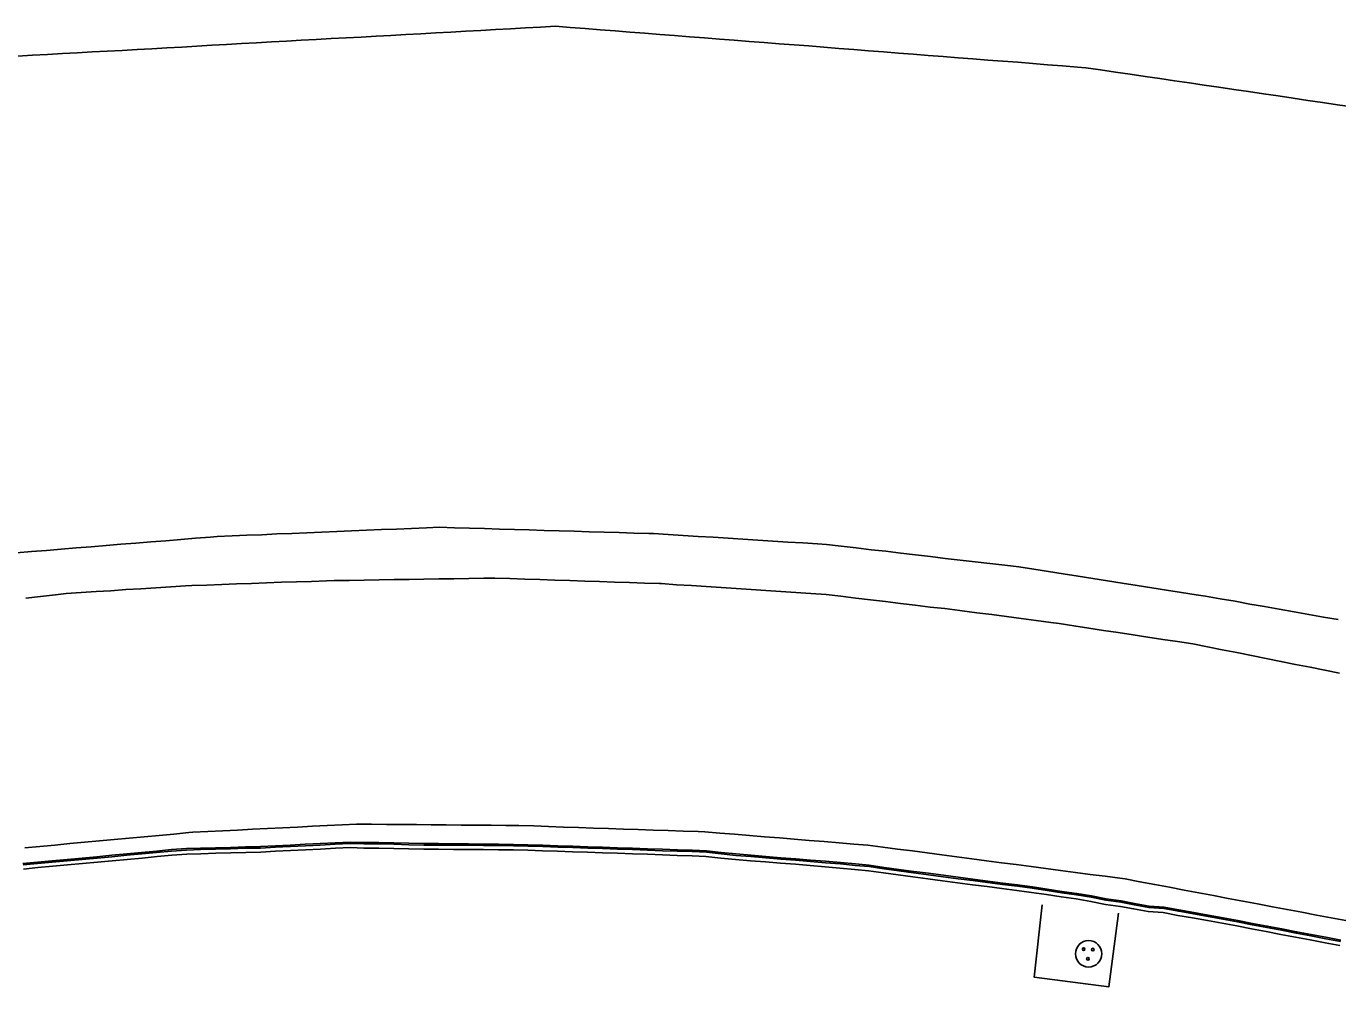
# Model space of a CAD drawing. Extents: x 1901471 to 1963503, y 756461 to 799997.
# Drawn here: x 1929431.4 to 1929519.1, y 773665.9 to 773730 of the extents above; entities that cross this region are included whole.
import ezdxf

# ---------------------------------------------------------------- set-up
doc = ezdxf.new("R2010")
doc.units = 0
for name, color, linetype in [('RD_EX_Conc', 7, 'Continuous'), ('RD_EX_DR_Inlet', 7, 'Continuous'), ('RD_EX_H2O', 7, 'Continuous'), ('RD_EX_Road', 7, 'Continuous')]:
    doc.layers.add(name, color=color, linetype=linetype)

# ---------------------------------------------------------------- blocks, each defined once
blk = doc.blocks.new('MH')
at = {"layer": 'RD_EX_DR_Inlet'}
for centre, radius in [((0, 0), 1.75), ((-0.66, 0.63), 0.175), ((0.56, 0.56), 0.175), ((-0.09, -0.66), 0.175)]:
    blk.add_circle(centre, radius, dxfattribs=at)

msp = doc.modelspace()

# ---------------------------------------------------------------- linework, layer by layer
at = {"layer": 'RD_EX_Conc'}
for points in [[(1929519.27, 773668.97), (1929518.28, 773669.16), (1929517.3, 773669.34), (1929516.32, 773669.53), (1929515.34, 773669.71), (1929514.36, 773669.9), (1929513.37, 773670.08), (1929512.39, 773670.27), (1929511.41, 773670.46), (1929510.42, 773670.63), (1929509.44, 773670.82), (1929508.45, 773670.98), (1929507.47, 773671.16), (1929506.47, 773671.24), (1929505.49, 773671.42), (1929504.59, 773671.59), (1929503.6, 773671.72), (1929502.61, 773671.92), (1929501.63, 773672.08), (1929500.64, 773672.22), (1929499.65, 773672.38), (1929498.66, 773672.52), (1929497.67, 773672.65), (1929496.68, 773672.78), (1929495.69, 773672.91), (1929494.69, 773673.04), (1929493.7, 773673.17), (1929492.71, 773673.3), (1929491.72, 773673.43), (1929490.73, 773673.56), (1929489.74, 773673.69), (1929488.75, 773673.82), (1929487.76, 773673.97), (1929486.83, 773674.06), (1929485.83, 773674.15), (1929484.84, 773674.23), (1929483.84, 773674.31), (1929482.85, 773674.39), (1929481.85, 773674.47), (1929480.85, 773674.56), (1929479.86, 773674.64), (1929478.86, 773674.72), (1929477.87, 773674.81), (1929476.87, 773674.93), (1929475.94, 773674.97), (1929474.94, 773675), (1929473.94, 773675.04), (1929472.94, 773675.07), (1929471.94, 773675.1), (1929470.94, 773675.14), (1929469.94, 773675.17), (1929468.94, 773675.2), (1929467.95, 773675.24), (1929466.95, 773675.27), (1929465.95, 773675.31), (1929464.95, 773675.34), (1929463.98, 773675.36), (1929462.98, 773675.37), (1929461.98, 773675.38), (1929460.98, 773675.39), (1929459.98, 773675.4), (1929458.98, 773675.41), (1929457.98, 773675.42), (1929456.98, 773675.44), (1929455.99, 773675.46), (1929454.99, 773675.48), (1929453.99, 773675.49), (1929453.06, 773675.51), (1929452.06, 773675.46), (1929451.06, 773675.42), (1929450.06, 773675.37), (1929449.06, 773675.32), (1929448.07, 773675.27), (1929447.07, 773675.22), (1929446.07, 773675.19), (1929445.07, 773675.16), (1929444.07, 773675.14), (1929443.07, 773675.11), (1929442.12, 773675.08), (1929441.12, 773675.01), (1929440.12, 773674.91), (1929439.13, 773674.82), (1929438.13, 773674.73), (1929437.14, 773674.64), (1929436.14, 773674.54), (1929435.15, 773674.45), (1929434.15, 773674.36), (1929433.15, 773674.27), (1929432.16, 773674.18), (1929431.2, 773674.08)], [(1929431.21, 773673.99), (1929432.17, 773674.08), (1929433.16, 773674.18), (1929434.16, 773674.27), (1929435.15, 773674.36), (1929436.15, 773674.45), (1929437.14, 773674.54), (1929438.14, 773674.64), (1929439.14, 773674.73), (1929440.13, 773674.82), (1929441.13, 773674.91), (1929442.12, 773674.98), (1929443.07, 773675.02), (1929444.07, 773675.04), (1929445.07, 773675.07), (1929446.07, 773675.1), (1929447.07, 773675.12), (1929448.07, 773675.17), (1929449.07, 773675.22), (1929450.07, 773675.27), (1929451.06, 773675.32), (1929452.06, 773675.37), (1929453.06, 773675.42), (1929453.99, 773675.39), (1929454.98, 773675.39), (1929455.98, 773675.37), (1929456.98, 773675.34), (1929457.98, 773675.32), (1929458.98, 773675.32), (1929459.98, 773675.31), (1929460.98, 773675.3), (1929461.98, 773675.29), (1929462.98, 773675.28), (1929463.98, 773675.27), (1929464.95, 773675.25), (1929465.94, 773675.21), (1929466.94, 773675.18), (1929467.94, 773675.15), (1929468.94, 773675.11), (1929469.94, 773675.08), (1929470.94, 773675.05), (1929471.94, 773675.01), (1929472.94, 773674.98), (1929473.93, 773674.94), (1929474.93, 773674.91), (1929475.93, 773674.88), (1929476.87, 773674.84), (1929477.86, 773674.72), (1929478.85, 773674.63), (1929479.85, 773674.55), (1929480.85, 773674.46), (1929481.84, 773674.38), (1929482.84, 773674.3), (1929483.84, 773674.22), (1929484.83, 773674.14), (1929485.83, 773674.06), (1929486.82, 773673.96), (1929487.75, 773673.88), (1929488.74, 773673.72), (1929489.73, 773673.59), (1929490.72, 773673.46), (1929491.71, 773673.33), (1929492.7, 773673.2), (1929493.69, 773673.07), (1929494.68, 773672.94), (1929495.67, 773672.81), (1929496.67, 773672.69), (1929497.66, 773672.56), (1929498.65, 773672.43), (1929499.64, 773672.28), (1929500.63, 773672.13), (1929501.62, 773671.99), (1929502.6, 773671.83), (1929503.58, 773671.63), (1929504.58, 773671.5), (1929505.47, 773671.33), (1929506.45, 773671.15), (1929507.45, 773671.07), (1929508.44, 773670.89), (1929509.42, 773670.72), (1929510.41, 773670.54), (1929511.39, 773670.36), (1929512.37, 773670.18), (1929513.36, 773669.99), (1929514.34, 773669.81), (1929515.32, 773669.62), (1929516.3, 773669.44), (1929517.28, 773669.25), (1929518.27, 773669.06), (1929519.25, 773668.88)], [(1929431.24, 773673.71), (1929432.19, 773673.81), (1929433.19, 773673.9), (1929434.18, 773673.99), (1929435.18, 773674.09), (1929436.17, 773674.18), (1929437.17, 773674.27), (1929438.17, 773674.36), (1929439.16, 773674.45), (1929440.16, 773674.55), (1929441.15, 773674.64), (1929442.15, 773674.71), (1929443.09, 773674.74), (1929444.09, 773674.77), (1929445.09, 773674.8), (1929446.09, 773674.82), (1929447.09, 773674.85), (1929448.08, 773674.9), (1929449.08, 773674.95), (1929450.08, 773675), (1929451.08, 773675.05), (1929452.08, 773675.1), (1929453.08, 773675.15), (1929453.98, 773675.12), (1929454.98, 773675.11), (1929455.98, 773675.09), (1929456.98, 773675.07), (1929457.98, 773675.05), (1929458.98, 773675.04), (1929459.98, 773675.03), (1929460.98, 773675.02), (1929461.98, 773675.01), (1929462.98, 773675), (1929463.98, 773675), (1929464.94, 773674.97), (1929465.93, 773674.94), (1929466.93, 773674.9), (1929467.93, 773674.87), (1929468.93, 773674.84), (1929469.93, 773674.8), (1929470.93, 773674.77), (1929471.93, 773674.74), (1929472.93, 773674.7), (1929473.93, 773674.67), (1929474.92, 773674.63), (1929475.92, 773674.6), (1929476.84, 773674.56), (1929477.84, 773674.45), (1929478.83, 773674.35), (1929479.83, 773674.27), (1929480.82, 773674.19), (1929481.82, 773674.11), (1929482.82, 773674.03), (1929483.81, 773673.94), (1929484.81, 773673.86), (1929485.8, 773673.78), (1929486.8, 773673.69), (1929487.71, 773673.6), (1929488.7, 773673.45), (1929489.69, 773673.32), (1929490.68, 773673.19), (1929491.67, 773673.06), (1929492.66, 773672.93), (1929493.66, 773672.8), (1929494.65, 773672.67), (1929495.64, 773672.54), (1929496.63, 773672.41), (1929497.62, 773672.28), (1929498.61, 773672.15), (1929499.6, 773672.01), (1929500.59, 773671.86), (1929501.58, 773671.72), (1929502.57, 773671.55), (1929503.55, 773671.35), (1929504.54, 773671.22), (1929505.42, 773671.06), (1929506.4, 773670.87), (1929507.4, 773670.8), (1929508.39, 773670.62), (1929509.37, 773670.45), (1929510.36, 773670.27), (1929511.34, 773670.09), (1929512.32, 773669.91), (1929513.3, 773669.72), (1929514.29, 773669.54), (1929515.27, 773669.35), (1929516.25, 773669.16), (1929517.23, 773668.98), (1929518.22, 773668.79), (1929519.2, 773668.61)], [(1929499.32, 773671.32), (1929498.78, 773666.49), (1929503.78, 773665.85), (1929504.42, 773670.76)]]:
    msp.add_lwpolyline(points, dxfattribs=at)
at = {"layer": 'RD_EX_H2O'}
msp.add_lwpolyline([(1929520.04, 773724.63), (1929519.05, 773724.78), (1929518.06, 773724.92), (1929517.07, 773725.07), (1929516.08, 773725.22), (1929515.09, 773725.36), (1929514.1, 773725.51), (1929513.11, 773725.65), (1929512.12, 773725.8), (1929511.13, 773725.94), (1929510.14, 773726.09), (1929509.16, 773726.23), (1929508.17, 773726.38), (1929507.18, 773726.52), (1929506.19, 773726.67), (1929505.2, 773726.81), (1929504.21, 773726.96), (1929503.22, 773727.11), (1929502.23, 773727.25), (1929501.67, 773727.29), (1929500.67, 773727.37), (1929499.68, 773727.45), (1929498.68, 773727.53), (1929497.68, 773727.61), (1929496.69, 773727.68), (1929495.69, 773727.76), (1929494.69, 773727.84), (1929493.7, 773727.92), (1929492.7, 773727.99), (1929491.7, 773728.07), (1929490.7, 773728.15), (1929489.71, 773728.23), (1929488.71, 773728.31), (1929487.71, 773728.38), (1929486.72, 773728.46), (1929485.72, 773728.54), (1929484.72, 773728.62), (1929483.73, 773728.7), (1929482.73, 773728.77), (1929481.73, 773728.85), (1929480.74, 773728.93), (1929479.74, 773729.01), (1929478.74, 773729.08), (1929477.74, 773729.16), (1929476.75, 773729.24), (1929475.75, 773729.32), (1929474.75, 773729.4), (1929473.76, 773729.47), (1929472.76, 773729.55), (1929471.76, 773729.63), (1929470.77, 773729.71), (1929469.77, 773729.78), (1929468.77, 773729.86), (1929467.77, 773729.94), (1929466.78, 773730.02), (1929465.78, 773729.96), (1929464.78, 773729.91), (1929463.78, 773729.85), (1929462.78, 773729.8), (1929461.79, 773729.74), (1929460.79, 773729.69), (1929459.79, 773729.63), (1929458.79, 773729.58), (1929457.79, 773729.52), (1929456.79, 773729.46), (1929455.79, 773729.41), (1929454.8, 773729.35), (1929453.8, 773729.3), (1929452.8, 773729.24), (1929451.8, 773729.19), (1929450.8, 773729.13), (1929449.8, 773729.08), (1929448.81, 773729.02), (1929447.81, 773728.97), (1929446.81, 773728.91), (1929445.81, 773728.86), (1929444.81, 773728.8), (1929443.81, 773728.75), (1929442.82, 773728.69), (1929441.82, 773728.63), (1929440.82, 773728.58), (1929439.82, 773728.52), (1929438.82, 773728.47), (1929437.82, 773728.41), (1929436.82, 773728.36), (1929435.83, 773728.3), (1929434.83, 773728.25), (1929433.83, 773728.19), (1929432.83, 773728.14), (1929431.83, 773728.08), (1929430.83, 773728.03)], dxfattribs=at)
at = {"layer": 'RD_EX_Road'}
for points in [[(1929519.1, 773690.38), (1929518.11, 773690.55), (1929517.13, 773690.72), (1929516.15, 773690.9), (1929516.15, 773690.9), (1929515.16, 773691.07), (1929514.18, 773691.25), (1929513.19, 773691.42), (1929512.21, 773691.6), (1929511.22, 773691.77), (1929510.24, 773691.94), (1929509.61, 773692.04), (1929508.62, 773692.2), (1929507.63, 773692.35), (1929506.65, 773692.51), (1929505.66, 773692.66), (1929504.67, 773692.82), (1929503.68, 773692.97), (1929502.7, 773693.13), (1929501.71, 773693.28), (1929500.72, 773693.43), (1929499.74, 773693.59), (1929498.75, 773693.74), (1929497.76, 773693.9), (1929496.81, 773694.01), (1929495.82, 773694.12), (1929494.83, 773694.24), (1929493.84, 773694.36), (1929492.84, 773694.47), (1929491.85, 773694.59), (1929490.86, 773694.7), (1929489.86, 773694.82), (1929488.87, 773694.94), (1929487.88, 773695.05), (1929486.89, 773695.17), (1929485.89, 773695.28), (1929484.9, 773695.4), (1929484.31, 773695.44), (1929483.31, 773695.5), (1929482.32, 773695.56), (1929481.32, 773695.62), (1929480.32, 773695.69), (1929479.32, 773695.75), (1929478.32, 773695.81), (1929477.33, 773695.88), (1929476.33, 773695.94), (1929475.33, 773696), (1929474.33, 773696.06), (1929473.33, 773696.13), (1929473.03, 773696.13), (1929472.03, 773696.16), (1929471.04, 773696.19), (1929470.04, 773696.22), (1929469.04, 773696.25), (1929468.04, 773696.28), (1929467.04, 773696.31), (1929466.04, 773696.34), (1929465.04, 773696.37), (1929464.04, 773696.4), (1929463.04, 773696.43), (1929462.04, 773696.46), (1929461.04, 773696.49), (1929460.04, 773696.52), (1929459.04, 773696.55), (1929458.16, 773696.51), (1929457.16, 773696.47), (1929456.16, 773696.43), (1929455.16, 773696.39), (1929454.16, 773696.35), (1929454.16, 773696.35), (1929453.16, 773696.3), (1929452.17, 773696.26), (1929451.17, 773696.22), (1929450.17, 773696.18), (1929449.17, 773696.14), (1929448.17, 773696.1), (1929447.17, 773696.05), (1929446.17, 773696.01), (1929445.17, 773695.97), (1929444.17, 773695.93), (1929443.73, 773695.89), (1929442.73, 773695.81), (1929441.74, 773695.73), (1929440.74, 773695.65), (1929439.74, 773695.57), (1929438.75, 773695.49), (1929437.75, 773695.41), (1929436.75, 773695.33), (1929435.76, 773695.25), (1929434.76, 773695.17), (1929433.76, 773695.08), (1929432.77, 773695), (1929431.77, 773694.92), (1929430.77, 773694.84)], [(1929431.39, 773691.81), (1929432.38, 773691.93), (1929433.38, 773692.04), (1929434.09, 773692.12), (1929435.08, 773692.18), (1929436.08, 773692.25), (1929437.08, 773692.31), (1929438.08, 773692.38), (1929439.07, 773692.44), (1929440.07, 773692.5), (1929441.07, 773692.57), (1929442.07, 773692.63), (1929442.49, 773692.66), (1929443.49, 773692.69), (1929444.48, 773692.73), (1929445.48, 773692.76), (1929446.48, 773692.8), (1929447.48, 773692.83), (1929448.48, 773692.87), (1929449.48, 773692.9), (1929450.48, 773692.93), (1929451.48, 773692.97), (1929452, 773692.99), (1929453, 773693), (1929454, 773693.02), (1929455, 773693.03), (1929456, 773693.05), (1929457, 773693.06), (1929458, 773693.08), (1929459, 773693.1), (1929460, 773693.11), (1929461, 773693.13), (1929462, 773693.14), (1929462.74, 773693.15), (1929463.74, 773693.12), (1929464.74, 773693.09), (1929465.74, 773693.05), (1929466.74, 773693.02), (1929467.74, 773692.99), (1929468.74, 773692.95), (1929469.74, 773692.92), (1929470.74, 773692.88), (1929471.74, 773692.85), (1929472.74, 773692.82), (1929473.73, 773692.78), (1929473.87, 773692.78), (1929474.87, 773692.71), (1929475.87, 773692.65), (1929476.86, 773692.58), (1929477.86, 773692.52), (1929478.86, 773692.45), (1929479.86, 773692.39), (1929480.85, 773692.32), (1929481.85, 773692.26), (1929482.85, 773692.19), (1929483.85, 773692.13), (1929484.88, 773692.06), (1929485.87, 773691.94), (1929486.86, 773691.82), (1929487.85, 773691.7), (1929488.85, 773691.58), (1929489.84, 773691.46), (1929490.83, 773691.34), (1929491.82, 773691.22), (1929492.82, 773691.11), (1929493.81, 773690.99), (1929493.96, 773690.97), (1929494.95, 773690.84), (1929495.94, 773690.71), (1929496.93, 773690.58), (1929497.92, 773690.45), (1929498.91, 773690.32), (1929499.9, 773690.18), (1929500.45, 773690.11), (1929501.44, 773689.96), (1929502.43, 773689.81), (1929503.42, 773689.66), (1929504.4, 773689.51), (1929505.39, 773689.36), (1929506.38, 773689.21), (1929507.37, 773689.06), (1929508.36, 773688.91), (1929509.38, 773688.75), (1929510.36, 773688.56), (1929511.34, 773688.36), (1929512.32, 773688.17), (1929513.31, 773687.97), (1929514.29, 773687.78), (1929515.27, 773687.59), (1929516.25, 773687.39), (1929517.23, 773687.2), (1929518.21, 773687.01), (1929519.19, 773686.81)], [(1929519.61, 773670.27), (1929518.63, 773670.45), (1929517.64, 773670.64), (1929516.66, 773670.83), (1929515.68, 773671.01), (1929514.7, 773671.2), (1929513.71, 773671.38), (1929512.73, 773671.57), (1929511.75, 773671.75), (1929510.77, 773671.94), (1929509.78, 773672.13), (1929508.8, 773672.31), (1929507.82, 773672.5), (1929506.84, 773672.68), (1929505.85, 773672.87), (1929504.87, 773673.05), (1929504.51, 773673.1), (1929503.52, 773673.23), (1929502.53, 773673.36), (1929501.54, 773673.49), (1929500.55, 773673.62), (1929499.56, 773673.75), (1929498.57, 773673.88), (1929497.58, 773674.01), (1929496.59, 773674.14), (1929495.6, 773674.27), (1929494.61, 773674.4), (1929493.61, 773674.53), (1929492.62, 773674.66), (1929491.63, 773674.79), (1929490.64, 773674.92), (1929489.65, 773675.05), (1929488.66, 773675.18), (1929487.67, 773675.31), (1929486.73, 773675.38), (1929485.74, 773675.47), (1929484.74, 773675.55), (1929483.74, 773675.63), (1929482.75, 773675.71), (1929481.75, 773675.79), (1929480.75, 773675.87), (1929479.76, 773675.96), (1929478.76, 773676.04), (1929477.77, 773676.12), (1929476.77, 773676.2), (1929476.32, 773676.22), (1929475.32, 773676.25), (1929474.32, 773676.28), (1929473.32, 773676.32), (1929472.32, 773676.35), (1929471.33, 773676.38), (1929470.33, 773676.42), (1929469.33, 773676.45), (1929468.33, 773676.48), (1929467.33, 773676.52), (1929466.33, 773676.55), (1929465.33, 773676.59), (1929464.33, 773676.62), (1929463.48, 773676.63), (1929462.48, 773676.64), (1929461.49, 773676.64), (1929460.49, 773676.65), (1929459.49, 773676.66), (1929458.49, 773676.67), (1929457.49, 773676.68), (1929456.49, 773676.69), (1929455.49, 773676.7), (1929454.49, 773676.71), (1929453.49, 773676.72), (1929452.53, 773676.67), (1929451.53, 773676.62), (1929450.54, 773676.57), (1929449.54, 773676.52), (1929448.54, 773676.47), (1929447.54, 773676.42), (1929446.54, 773676.37), (1929445.54, 773676.32), (1929444.55, 773676.27), (1929443.55, 773676.22), (1929442.55, 773676.17), (1929442.28, 773676.15), (1929441.29, 773676.05), (1929440.29, 773675.96), (1929439.3, 773675.87), (1929438.3, 773675.78), (1929437.3, 773675.69), (1929436.31, 773675.59), (1929435.31, 773675.5), (1929434.32, 773675.41), (1929433.32, 773675.32), (1929432.33, 773675.22), (1929431.33, 773675.13)]]:
    msp.add_lwpolyline(points, dxfattribs=at)

# ---------------------------------------------------------------- block references
at = {"layer": 'RD_EX_DR_Inlet', "xscale": 0.5039370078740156, "yscale": 0.5039370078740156}
msp.add_blockref('MH', (1929502.42, 773668.05), dxfattribs=at)

doc.saveas('drawing.dxf')
